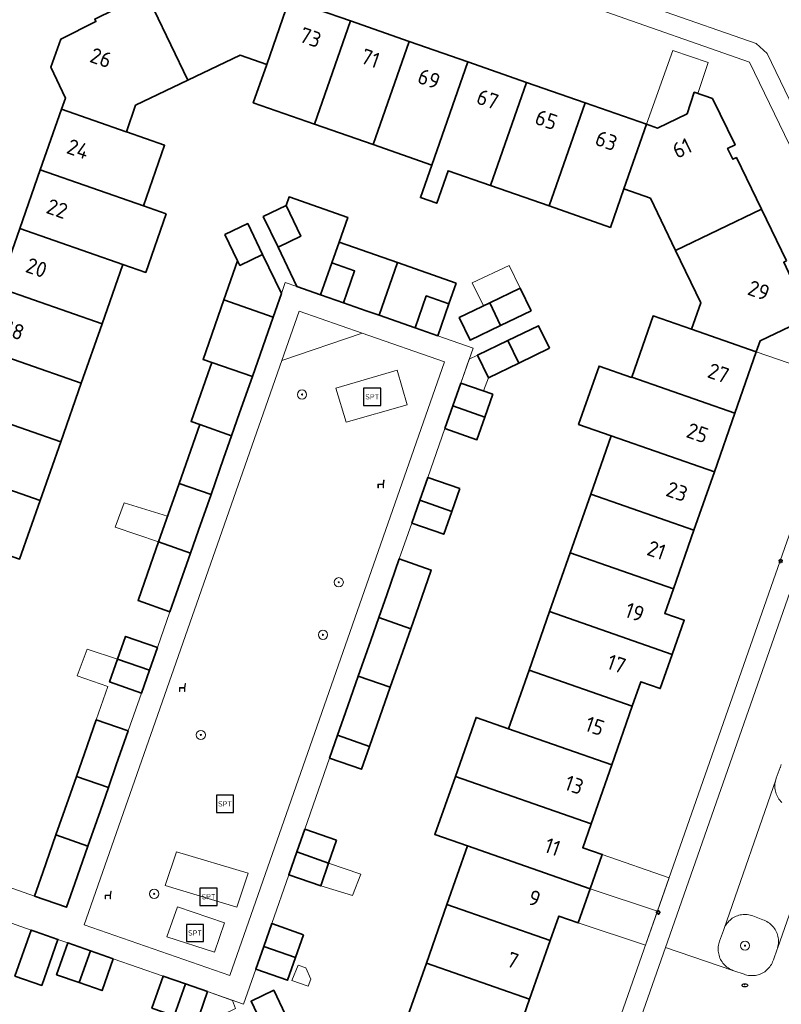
# Model space of a CAD drawing. Header units: metres. Extents: x 152610 to 160096, y 456114 to 462495.
# Tile 816 of 938: x 158153 to 158220, y 461413 to 461499. Entities that reach past the tile are written whole.
import ezdxf
from ezdxf.enums import TextEntityAlignment as Align

# ---------------------------------------------------------------- set-up
doc = ezdxf.new("R2010")
doc.units = ezdxf.units.M
doc.header["$LTSCALE"] = 0.5
doc.layers.get('0').update_dxf_attribs({"linetype": 'CONTINUOUS'})
for name, color, linetype, lineweight in [('B-PV-GR-BEPLANTING_CULTUUR_BODEMBEDEKKER-GV', 251, 'CONTINUOUS', 18), ('B-PV-GR-BEPLANTING_CULTUUR_VASTE PLANTENVAK-GV', 251, 'CONTINUOUS', 18), ('B-PV-GR-BOOM-S', 251, 'CONTINUOUS', 25), ('B-PV-IE-MEUBILAIR-S', 251, 'CONTINUOUS', 25), ('B-PV-IE-MEUBILAIR_WEGMEUBILAIR-S', 251, 'CONTINUOUS', 25), ('B-PV-OG-BEBOUWING-GV', 6, 'CONTINUOUS', 35), ('B-PV-OG-BEBOUWING-T18', 1, 'CONTINUOUS', 18), ('B-PV-OG-BEBOUWING_OVERBOUWING-GV', 251, 'CONTINUOUS', 18), ('B-PV-OG-BEBOUWING_SCHUUR-GV', 251, 'CONTINUOUS', 18), ('B-PV-OG-TERREIN_BEGROEID-GV', 251, 'CONTINUOUS', 18), ('B-PV-VH-GESLOTENVERHARDING_KUNSTSTOF-GV', 251, 'CONTINUOUS', 18), ('B-PV-VH-OPENVERHARDING_BETONSTRAATSTEEN-GV', 251, 'CONTINUOUS', 18)]:
    doc.layers.add(name, color=color, linetype=linetype, lineweight=lineweight)
doc.styles.add('NLCS-ISO', font='NLCS-ISO.ttf')
doc.styles.add('NLCS-ISO-M750-T18', font='NLCS-ISO.ttf', dxfattribs={"height": 1.35})

# ---------------------------------------------------------------- blocks, each defined once
blk = doc.blocks.new('SIE-MEUBILAIR_PAAL_LICHTMAST-SO')
for points in [[(-0.62, 0), (-1, 0)], [(-0.71, 0.71), (-0.44, 0.44)], [(0, 1), (0, 0.62)], [(0.44, 0.44), (0.71, 0.71)], [(1, 0), (0.62, 0)], [(-0.71, -0.71), (-0.44, -0.44)], [(0, -0.62), (0, -1)], [(0.44, -0.44), (0.71, -0.71)]]:
    blk.add_lwpolyline(points)
blk.add_circle((0, 0), 0.5)
blk = doc.blocks.new('SIE-MEUBILAIR_PUT_RIOOLPUT-SO')
blk.add_ellipse((0, 0), major_axis=(1.25, 0), ratio=0.54)
at = {"style": 'NLCS-ISO'}
blk.add_text('ri', height=0.75, dxfattribs=at).set_placement((-0.04, 0.07), align=Align.MIDDLE_CENTER)
blk = doc.blocks.new('SIE-WEG_ZITBANK-SO')
at = {"color": 0, "linetype": 'ByBlock', "lineweight": 18}
blk.add_lwpolyline([(-0.91, -1.63), (-0.91, -0.2), (1.09, -0.2), (1.09, -1.63), (1.29, -1.63), (1.29, -0.21), (1.54, 1.78), (1.33, 1.78), (1.11, 0), (-1.11, 0), (-1.11, -1.63)], close=True, dxfattribs=at)
blk = doc.blocks.new('SIE-WEG_SPEELTOESTEL-SO')
at = {"flags": 128}
blk.add_lwpolyline([(-3.75, -3.75), (3.75, -3.75), (3.75, 3.75), (-3.75, 3.75)], close=True, dxfattribs=at)
at = {"style": 'NLCS-ISO'}
blk.add_text('SPT', height=2.25, dxfattribs=at).set_placement((0, 0), align=Align.MIDDLE_CENTER)
blk = doc.blocks.new('SGR-BOOM_GBKN-SO')
at = {"linetype": 'ByBlock', "lineweight": 18}
h = blk.add_hatch(color=0, dxfattribs=at)
h.dxf.hatch_style = 1
edge = h.paths.add_edge_path()
edge.add_arc((0, 0), 0.25, 0, 360)
at = {"color": 0, "linetype": 'ByBlock', "lineweight": 18}
for radius in [2, 0.25]:
    blk.add_circle((0, 0), radius, dxfattribs=at)
at = {"color": 0, "linetype": 'ByBlock', "lineweight": 18, "style": 'NLCS-ISO'}
blk.add_attdef('SOORT', (2.5, 0), '', height=1.5, dxfattribs=at)

msp = doc.modelspace()

# ---------------------------------------------------------------- linework, layer by layer
at = {"layer": 'B-PV-GR-BEPLANTING_CULTUUR_BODEMBEDEKKER-GV', "flags": 128}
msp.add_lwpolyline([(158183.259, 461471.845), (158177.77, 461473.763), (158176.259, 461469.447)], close=True, dxfattribs=at)
at = {"layer": 'B-PV-GR-BEPLANTING_CULTUUR_VASTE PLANTENVAK-GV', "flags": 128}
msp.add_lwpolyline([(158219.704, 461434.296), (158219.658, 461434.182), (158219.62, 461434.065), (158219.61, 461434.03), (158219.26, 461433.1), (158219.221, 461432.98), (158219.217, 461432.967), (158219.189, 461432.857), (158219.166, 461432.733), (158219.15, 461432.608), (158219.142, 461432.482), (158219.142, 461432.355), (158219.151, 461432.229), (158219.167, 461432.104), (158219.191, 461431.98), (158219.223, 461431.858), (158219.262, 461431.738), (158219.31, 461431.62), (158219.364, 461431.506), (158219.425, 461431.396), (158219.494, 461431.29), (158219.569, 461431.188), (158219.65, 461431.091), (158219.737, 461430.999)], dxfattribs=at)
msp.add_lwpolyline([(158216.622, 461421.248), (158216.498, 461421.25), (158216.373, 461421.244), (158216.249, 461421.229), (158216.126, 461421.207), (158216.005, 461421.178), (158215.886, 461421.14), (158215.77, 461421.095), (158215.657, 461421.043), (158215.547, 461420.983), (158215.442, 461420.916), (158215.341, 461420.843), (158215.245, 461420.764), (158215.154, 461420.679), (158215.069, 461420.587), (158214.99, 461420.491), (158214.917, 461420.39), (158214.85, 461420.284), (158214.791, 461420.174), (158214.739, 461420.061), (158214.726, 461420.03), (158214.694, 461419.945), (158214.67, 461419.87), (158214.34, 461418.93), (158214.299, 461418.811), (158214.266, 461418.69), (158214.241, 461418.567), (158214.224, 461418.443), (158214.214, 461418.317), (158214.213, 461418.192), (158214.22, 461418.067), (158214.234, 461417.942), (158214.257, 461417.818), (158214.287, 461417.696), (158214.325, 461417.577), (158214.371, 461417.46), (158214.424, 461417.346), (158214.484, 461417.236), (158214.551, 461417.129), (158214.624, 461417.028), (158214.704, 461416.931), (158214.79, 461416.839), (158214.882, 461416.753), (158214.979, 461416.673), (158215.08, 461416.6), (158215.187, 461416.533), (158215.297, 461416.473), (158215.411, 461416.42), (158215.499, 461416.385), (158215.528, 461416.374), (158215.57, 461416.36), (158216.48, 461416.05), (158216.598, 461416.01), (158216.718, 461415.978), (158216.84, 461415.953), (158216.963, 461415.936), (158217.087, 461415.928), (158217.211, 461415.927), (158217.335, 461415.934), (158217.459, 461415.949), (158217.581, 461415.973), (158217.701, 461416.003), (158217.819, 461416.042), (158217.935, 461416.088), (158218.047, 461416.142), (158218.155, 461416.202), (158218.26, 461416.27), (158218.36, 461416.343), (158218.455, 461416.424), (158218.544, 461416.51), (158218.628, 461416.602), (158218.706, 461416.699), (158218.777, 461416.801), (158218.842, 461416.907), (158218.9, 461417.017), (158218.95, 461417.13), (158218.993, 461417.247), (158219.01, 461417.3), (158219.34, 461418.23), (158219.363, 461418.296), (158219.379, 461418.35), (158219.409, 461418.473), (158219.433, 461418.597), (158219.448, 461418.722), (158219.455, 461418.848), (158219.454, 461418.975), (158219.446, 461419.101), (158219.429, 461419.226), (158219.404, 461419.35), (158219.372, 461419.472), (158219.332, 461419.592), (158219.284, 461419.709), (158219.229, 461419.823), (158219.168, 461419.933), (158219.099, 461420.039), (158219.023, 461420.14), (158218.942, 461420.237), (158218.854, 461420.328), (158218.761, 461420.413), (158218.663, 461420.492), (158218.559, 461420.565), (158218.452, 461420.631), (158218.34, 461420.691), (158218.225, 461420.743), (158218.107, 461420.788), (158218.1, 461420.79), (158217.23, 461421.12), (158217.112, 461421.161), (158216.992, 461421.194), (158216.87, 461421.22), (158216.747, 461421.238)], close=True, dxfattribs=at)
at = {"layer": 'B-PV-OG-BEBOUWING-GV', "flags": 128}
for points in [[(158175.205, 461505.276), (158173.494, 461505.874), (158170.072, 461504.283), (158170.279, 461503.828), (158169.1, 461503.28), (158169, 461503.5), (158164.5, 461501.335), (158165.143, 461500), (158168.105, 461493.845), (158172.65, 461496.03), (158174.956, 461495.221), (158176.625, 461500), (158176.924, 461500.857), (158175.97, 461501.19), (158174.71, 461503.86)], [(158165.143, 461500), (158164.5, 461501.335), (158161.724, 461500), (158160, 461499.17), (158160.11, 461498.95), (158157.04, 461497.42), (158156.19, 461494.98), (158157.45, 461492.28), (158157.118, 461491.33), (158162.749, 461489.357), (158162.75, 461489.36), (158163.56, 461491.66), (158168.105, 461493.845)], [(158179.381, 461500), (158176.924, 461500.857), (158176.625, 461500), (158174.956, 461495.221), (158174.96, 461495.22), (158173.79, 461491.89), (158179.114, 461490.03), (158182.248, 461498.999)], [(158187.346, 461497.219), (158182.248, 461498.999), (158179.114, 461490.03), (158184.212, 461488.248)], [(158192.445, 461495.439), (158187.346, 461497.219), (158184.212, 461488.248), (158189.31, 461486.467)], [(158197.543, 461493.659), (158192.445, 461495.439), (158189.31, 461486.467), (158188.32, 461483.635), (158189.736, 461483.14), (158190.726, 461485.972), (158194.408, 461484.685)], [(158202.643, 461491.878), (158197.543, 461493.659), (158194.408, 461484.685), (158199.507, 461482.904)], [(158213.725, 461492.26), (158212.136, 461492.792), (158211.512, 461490.927), (158208.94, 461489.68), (158207.978, 461490.016), (158206.007, 461484.381), (158206.01, 461484.38), (158208.32, 461483.57), (158210.514, 461479.016), (158217.97, 461482.614), (158215.8, 461487.11), (158215.488, 461486.974), (158215.037, 461487.908), (158215.677, 461488.216)], [(158207.978, 461490.016), (158202.643, 461491.878), (158199.507, 461482.904), (158204.84, 461481.04), (158206.01, 461484.38), (158206.007, 461484.381)], [(158162.749, 461489.357), (158157.118, 461491.33), (158155.266, 461486.038), (158164.229, 461482.901), (158166.08, 461488.19), (158162.75, 461489.36)], [(158166.199, 461482.212), (158164.229, 461482.901), (158155.266, 461486.038), (158153.483, 461480.94), (158162.444, 461477.803), (158164.438, 461477.119)], [(158179.644, 461475.174), (158180.614, 461477.95), (158181.244, 461479.753), (158181.996, 461481.903), (158176.898, 461483.685), (158176.634, 461482.93), (158177.912, 461480.272), (158175.938, 461479.323), (158177.588, 461475.892)], [(158177.912, 461480.272), (158176.634, 461482.93), (158174.66, 461481.98), (158175.938, 461479.323)], [(158220.14, 461478.12), (158217.97, 461482.614), (158210.514, 461479.016), (158212.7, 461474.48), (158211.89, 461472.17), (158217.53, 461470.197), (158217.87, 461471.17), (158220.48, 461472.41), (158221.37, 461474.92), (158219.91, 461478.01)], [(158174.593, 461478.676), (158173.3, 461481.365), (158171.326, 461480.417), (158172.424, 461478.135), (158172.62, 461477.727)], [(158162.444, 461477.803), (158153.483, 461480.94), (158151.676, 461475.775), (158160.636, 461472.639)], [(158183.609, 461473.789), (158184.742, 461473.393), (158186.342, 461477.972), (158181.244, 461479.753), (158180.614, 461477.95), (158182.596, 461477.257), (158181.626, 461474.482)], [(158176.231, 461475.272), (158174.593, 461478.676), (158172.62, 461477.727), (158172.424, 461478.135), (158171.231, 461474.728), (158175.516, 461473.227)], [(158182.596, 461477.257), (158180.614, 461477.95), (158179.644, 461475.174), (158181.626, 461474.482)], [(158191.43, 461476.194), (158186.342, 461477.972), (158184.742, 461473.393), (158187.857, 461472.305), (158188.827, 461475.08), (158190.804, 461474.39)], [(158160.636, 461472.639), (158151.676, 461475.775), (158150.91, 461473.585), (158149.21, 461474.184), (158148.17, 461471.208), (158158.83, 461467.481)], [(158197.955, 461473.785), (158197.007, 461475.748), (158194.35, 461474.466), (158195.298, 461472.503)], [(158175.516, 461473.227), (158171.231, 461474.728), (158169.421, 461469.557), (158170.176, 461469.293), (158173.709, 461468.062)], [(158190.804, 461474.39), (158188.827, 461475.08), (158187.857, 461472.305), (158189.84, 461471.612)], [(158195.298, 461472.503), (158194.35, 461474.466), (158191.694, 461473.184), (158192.642, 461471.221)], [(158211.89, 461472.17), (158208.56, 461473.34), (158206.696, 461468.013), (158215.667, 461464.874), (158217.53, 461470.197)], [(158199.542, 461470.516), (158198.594, 461472.481), (158195.929, 461471.195), (158196.877, 461469.23)], [(158158.83, 461467.481), (158148.17, 461471.208), (158147.13, 461468.234), (158148.828, 461467.645), (158148.079, 461465.507), (158157.041, 461462.37)], [(158196.877, 461469.23), (158195.929, 461471.195), (158193.281, 461469.917), (158194.229, 461467.952)], [(158173.709, 461468.062), (158170.176, 461469.293), (158169.828, 461468.298), (158168.374, 461464.145), (158169.129, 461463.881), (158171.904, 461462.911), (158172.598, 461464.893)], [(158206.68, 461467.966), (158203.855, 461468.975), (158202.077, 461463.893), (158204.905, 461462.892), (158213.884, 461459.778), (158215.667, 461464.874), (158206.696, 461468.013)], [(158194.616, 461466.52), (158191.841, 461467.491), (158191.146, 461465.507), (158193.922, 461464.536)], [(158157.041, 461462.37), (158148.079, 461465.507), (158146.294, 461460.413), (158155.258, 461457.276)], [(158193.922, 461464.536), (158191.146, 461465.507), (158190.453, 461463.526), (158193.228, 461462.555)], [(158171.904, 461462.911), (158169.129, 461463.881), (158167.338, 461458.764), (158170.114, 461457.794), (158171.211, 461460.929)], [(158213.884, 461459.778), (158204.905, 461462.892), (158203.13, 461457.818), (158212.1, 461454.679)], [(158155.258, 461457.276), (158146.294, 461460.413), (158144.507, 461455.314), (158153.472, 461452.176)], [(158191.742, 461458.306), (158188.967, 461459.277), (158188.274, 461457.294), (158191.048, 461456.323)], [(158170.114, 461457.794), (158167.338, 461458.764), (158166.249, 461455.653), (158165.555, 461453.671), (158168.33, 461452.699), (158169.024, 461454.681)], [(158212.1, 461454.679), (158203.13, 461457.818), (158201.346, 461452.72), (158210.316, 461449.582)], [(158191.048, 461456.323), (158188.274, 461457.294), (158187.581, 461455.313), (158190.355, 461454.342)], [(158168.33, 461452.699), (158165.555, 461453.671), (158164.861, 461451.689), (158163.767, 461448.565), (158166.545, 461447.599), (158167.637, 461450.717)], [(158185.396, 461449.069), (158184.703, 461447.086), (158187.477, 461446.115), (158188.171, 461448.098), (158189.263, 461451.219), (158186.488, 461452.19)], [(158210.316, 461449.582), (158201.346, 461452.72), (158199.56, 461447.616), (158210.222, 461443.886), (158211.26, 461446.86), (158209.57, 461447.45)], [(158187.477, 461446.115), (158184.703, 461447.086), (158184.01, 461445.105), (158182.919, 461441.988), (158185.694, 461441.017), (158186.784, 461444.134)], [(158210.222, 461443.886), (158199.56, 461447.616), (158197.775, 461442.512), (158206.737, 461439.376), (158207.48, 461441.5), (158209.18, 461440.9)], [(158165.452, 461444.477), (158162.677, 461445.45), (158161.984, 461443.469), (158164.758, 461442.496)], [(158164.758, 461442.496), (158161.984, 461443.469), (158161.29, 461441.487), (158164.064, 461440.514)], [(158185.694, 461441.017), (158182.919, 461441.988), (158181.813, 461438.828), (158181.119, 461436.844), (158183.894, 461435.873)], [(158206.737, 461439.376), (158197.775, 461442.512), (158195.991, 461437.414), (158204.954, 461434.278)], [(158162.913, 461437.228), (158160.139, 461438.199), (158159.105, 461435.246), (158158.411, 461433.264), (158161.185, 461432.293), (158161.879, 461434.275)], [(158195.991, 461437.414), (158193.16, 461438.405), (158191.36, 461433.261), (158203.155, 461429.134), (158204.954, 461434.278)], [(158183.894, 461435.873), (158181.119, 461436.844), (158180.426, 461434.862), (158183.2, 461433.891)], [(158161.185, 461432.293), (158158.411, 461433.264), (158157.717, 461431.282), (158156.627, 461428.168), (158159.402, 461427.196), (158160.492, 461430.311)], [(158203.155, 461429.134), (158191.36, 461433.261), (158189.57, 461428.217), (158192.402, 461427.226), (158192.405, 461427.235), (158203.092, 461423.496), (158204.13, 461426.47), (158202.43, 461427.06)], [(158181.036, 461427.703), (158178.261, 461428.674), (158177.568, 461426.691), (158180.342, 461425.72)], [(158159.402, 461427.196), (158156.627, 461428.168), (158155.487, 461424.912), (158154.767, 461422.855), (158157.542, 461421.881), (158158.263, 461423.941)], [(158180.342, 461425.72), (158177.568, 461426.691), (158176.876, 461424.71), (158179.649, 461423.74)], [(158203.092, 461423.496), (158192.405, 461427.235), (158192.402, 461427.226), (158190.622, 461422.124), (158199.605, 461418.981), (158200.35, 461421.11), (158202.05, 461420.51)], [(158199.605, 461418.981), (158190.622, 461422.124), (158188.843, 461417.026), (158197.82, 461413.884)], [(158178.163, 461419.491), (158175.389, 461420.462), (158174.694, 461418.478), (158177.469, 461417.508)], [(158155.829, 461416.308), (158156.799, 461419.083), (158154.817, 461419.776), (158154.467, 461419.898), (158153.068, 461415.89), (158155.399, 461415.077)], [(158159.631, 461418.094), (158157.649, 461418.786), (158156.679, 461416.011), (158158.661, 461415.319)], [(158161.614, 461417.401), (158159.631, 461418.094), (158158.661, 461415.319), (158160.644, 461414.626)], [(158177.469, 461417.508), (158174.694, 461418.478), (158174.001, 461416.496), (158176.776, 461415.526)], [(158197.82, 461413.884), (158188.843, 461417.026), (158187.064, 461411.926), (158196.036, 461408.786)], [(158167.88, 461415.211), (158165.946, 461415.887), (158164.976, 461413.112), (158166.911, 461412.435)], [(158169.816, 461414.534), (158167.88, 461415.211), (158166.911, 461412.435), (158168.846, 461411.759), (158169.111, 461412.519)], [(158176.827, 461412.027), (158175.568, 461414.654), (158173.592, 461413.707), (158174.857, 461411.068)]]:
    msp.add_lwpolyline(points, close=True, dxfattribs=at)
at = {"layer": 'B-PV-OG-BEBOUWING_OVERBOUWING-GV', "flags": 128}
for points in [[(158213.357, 461495.376), (158210.267, 461496.421), (158207.978, 461490.016), (158208.94, 461489.68), (158211.512, 461490.927), (158212.136, 461492.792), (158212.441, 461492.69)], [(158197.007, 461475.748), (158196.035, 461477.731), (158192.829, 461476.224), (158193.814, 461474.208), (158194.35, 461474.466)], [(158226.065, 461471.021), (158220.65, 461472.889), (158220.48, 461472.41), (158217.87, 461471.17), (158217.53, 461470.197), (158224.859, 461467.696)], [(158194.229, 461467.952), (158193.281, 461469.917), (158192.568, 461469.569), (158191.841, 461467.491), (158193.805, 461466.804)], [(158166.334, 461455.896), (158162.571, 461457.067), (158161.783, 461454.939), (158165.555, 461453.671), (158166.249, 461455.653)], [(158161.984, 461443.469), (158159.339, 461444.325), (158158.478, 461442.029), (158161.155, 461441.101), (158160.139, 461438.199), (158162.913, 461437.228), (158164.064, 461440.514), (158161.29, 461441.487)], [(158203.092, 461423.496), (158208.933, 461421.526), (158209.953, 461424.439), (158204.13, 461426.47)], [(158183.131, 461424.762), (158180.342, 461425.72), (158179.649, 461423.74), (158182.418, 461422.897)], [(158208.933, 461421.526), (158203.092, 461423.496), (158202.05, 461420.51), (158207.906, 461418.591)], [(158171.978, 461413.779), (158169.816, 461414.534), (158169.111, 461412.519), (158169.082, 461412.437), (158170.266, 461412.116), (158172.236, 461413.074)]]:
    msp.add_lwpolyline(points, close=True, dxfattribs=at)
at = {"layer": 'B-PV-OG-BEBOUWING_SCHUUR-GV', "flags": 128}
msp.add_lwpolyline([(158178.364, 461416.599), (158177.694, 461416.833), (158177.154, 461415.506), (158178.553, 461415.001), (158178.799, 461415.611)], close=True, dxfattribs=at)
at = {"layer": 'B-PV-OG-TERREIN_BEGROEID-GV', "flags": 128}
for points in [[(158183.259, 461471.845), (158176.259, 461469.447), (158159.073, 461420.355), (158171.737, 461415.929), (158190.423, 461469.342)], [(158186.309, 461468.609), (158187.163, 461465.601), (158181.86, 461464.086), (158180.979, 461467.035)], [(158167.099, 461426.691), (158173.351, 461424.837), (158172.356, 461421.879), (158166.137, 461423.766)], [(158173.351, 461424.837), (158167.099, 461426.691), (158166.137, 461423.766), (158172.356, 461421.879)], [(158167.186, 461421.924), (158171.288, 461420.531), (158170.426, 461417.976), (158166.257, 461419.301)], [(158171.288, 461420.531), (158167.186, 461421.924), (158166.257, 461419.301), (158170.426, 461417.976)]]:
    msp.add_lwpolyline(points, close=True, dxfattribs=at)
at = {"layer": 'B-PV-VH-GESLOTENVERHARDING_KUNSTSTOF-GV', "flags": 128}
msp.add_lwpolyline([(158187.163, 461465.601), (158186.309, 461468.609), (158180.979, 461467.035), (158181.86, 461464.086)], close=True, dxfattribs=at)
at = {"layer": 'B-PV-VH-OPENVERHARDING_BETONSTRAATSTEEN-GV', "flags": 128}
for points in [[(158221.24, 461500.22), (158197.49, 461508.5), (158172.93, 461517.11), (158168.56, 461515.04), (158158.797, 461510.391), (158146.763, 461504.741), (158146.008, 461502.562), (158150.107, 461501.128), (158151.126, 461502.125), (158172.526, 461512.315), (158173.894, 461512.389), (158204.472, 461501.699), (158209.029, 461500), (158209.032, 461499.999), (158217.511, 461497.035), (158218.482, 461496.167), (158228.812, 461474.677)], [(158151.417, 461420.964), (158154.467, 461419.898), (158154.817, 461419.776), (158156.799, 461419.083), (158157.649, 461418.786), (158159.631, 461418.094), (158161.614, 461417.401), (158165.946, 461415.887), (158167.88, 461415.211), (158169.816, 461414.534), (158172.933, 461413.445), (158174.001, 461416.496), (158174.694, 461418.478), (158175.389, 461420.462), (158176.876, 461424.71), (158177.568, 461426.691), (158178.261, 461428.674), (158180.426, 461434.862), (158181.119, 461436.844), (158181.813, 461438.828), (158182.919, 461441.988), (158184.01, 461445.105), (158184.703, 461447.086), (158185.396, 461449.069), (158186.488, 461452.19), (158187.581, 461455.313), (158188.274, 461457.294), (158188.967, 461459.277), (158190.453, 461463.526), (158191.146, 461465.507), (158191.841, 461467.491), (158192.907, 461470.54), (158189.84, 461471.612), (158187.857, 461472.305), (158184.742, 461473.393), (158183.609, 461473.789), (158181.626, 461474.482), (158179.644, 461475.174), (158177.588, 461475.892), (158176.574, 461476.247), (158176.231, 461475.272), (158175.516, 461473.227), (158173.709, 461468.062), (158172.598, 461464.893), (158171.904, 461462.911), (158171.211, 461460.929), (158170.114, 461457.794), (158169.024, 461454.681), (158168.33, 461452.699), (158167.637, 461450.717), (158166.545, 461447.599), (158165.452, 461444.477), (158164.758, 461442.496), (158164.064, 461440.514), (158162.913, 461437.228), (158161.879, 461434.275), (158161.185, 461432.293), (158160.492, 461430.311), (158159.402, 461427.196), (158158.263, 461423.941), (158157.542, 461421.881), (158154.767, 461422.855), (158144.47, 461426.46)], [(158228.885, 461473.378), (158209.634, 461418.382), (158215.499, 461416.385), (158215.411, 461416.42), (158215.297, 461416.473), (158215.187, 461416.533), (158215.08, 461416.6), (158214.979, 461416.673), (158214.882, 461416.753), (158214.79, 461416.839), (158214.704, 461416.931), (158214.624, 461417.028), (158214.551, 461417.129), (158214.484, 461417.236), (158214.424, 461417.346), (158214.371, 461417.46), (158214.325, 461417.577), (158214.287, 461417.696), (158214.257, 461417.818), (158214.234, 461417.942), (158214.22, 461418.067), (158214.213, 461418.192), (158214.214, 461418.317), (158214.224, 461418.443), (158214.241, 461418.567), (158214.266, 461418.69), (158214.299, 461418.811), (158214.34, 461418.93), (158214.67, 461419.87), (158214.694, 461419.945), (158214.726, 461420.03), (158219.217, 461432.967), (158219.221, 461432.98), (158219.26, 461433.1), (158219.61, 461434.03), (158219.62, 461434.065), (158219.658, 461434.182), (158219.704, 461434.296)], [(158219.737, 461430.999), (158219.65, 461431.091), (158219.569, 461431.188), (158219.494, 461431.29), (158219.425, 461431.396), (158219.364, 461431.506), (158219.31, 461431.62), (158219.262, 461431.738), (158219.223, 461431.858), (158219.191, 461431.98), (158219.167, 461432.104), (158219.151, 461432.229), (158219.142, 461432.355), (158219.142, 461432.482), (158219.15, 461432.608), (158219.166, 461432.733), (158219.189, 461432.857), (158219.217, 461432.967), (158214.726, 461420.03), (158214.739, 461420.061), (158214.791, 461420.174), (158214.85, 461420.284), (158214.917, 461420.39), (158214.99, 461420.491), (158215.069, 461420.587), (158215.154, 461420.679), (158215.245, 461420.764), (158215.341, 461420.843), (158215.442, 461420.916), (158215.547, 461420.983), (158215.657, 461421.043), (158215.77, 461421.095), (158215.886, 461421.14), (158216.005, 461421.178), (158216.126, 461421.207), (158216.249, 461421.229), (158216.373, 461421.244), (158216.498, 461421.25), (158216.622, 461421.248), (158216.747, 461421.238), (158216.87, 461421.22), (158216.992, 461421.194), (158217.112, 461421.161), (158217.23, 461421.12), (158218.1, 461420.79), (158218.107, 461420.788), (158218.225, 461420.743), (158218.34, 461420.691), (158218.452, 461420.631), (158218.559, 461420.565), (158218.663, 461420.492), (158218.761, 461420.413), (158218.854, 461420.328), (158218.942, 461420.237), (158219.023, 461420.14), (158219.099, 461420.039), (158219.168, 461419.933), (158219.229, 461419.823), (158219.284, 461419.709), (158219.332, 461419.592), (158219.372, 461419.472), (158219.404, 461419.35), (158219.429, 461419.226), (158219.446, 461419.101), (158219.454, 461418.975), (158219.455, 461418.848), (158219.448, 461418.722), (158219.433, 461418.597), (158219.409, 461418.473), (158219.379, 461418.35), (158219.363, 461418.296), (158223.958, 461431.407)], [(158223.958, 461431.407), (158219.363, 461418.296), (158219.34, 461418.23), (158219.01, 461417.3), (158218.993, 461417.247), (158218.95, 461417.13), (158218.9, 461417.017), (158218.842, 461416.907), (158218.777, 461416.801), (158218.706, 461416.699), (158218.628, 461416.602), (158218.544, 461416.51), (158218.455, 461416.424), (158218.36, 461416.343), (158218.26, 461416.27), (158218.155, 461416.202), (158218.047, 461416.142), (158217.935, 461416.088), (158217.819, 461416.042), (158217.701, 461416.003), (158217.581, 461415.973), (158217.459, 461415.949), (158217.335, 461415.934), (158217.211, 461415.927), (158217.087, 461415.928), (158216.963, 461415.936), (158216.84, 461415.953), (158216.718, 461415.978), (158216.598, 461416.01), (158216.48, 461416.05), (158215.57, 461416.36), (158215.528, 461416.374), (158215.499, 461416.385), (158209.634, 461418.382), (158203.499, 461400.856)]]:
    msp.add_lwpolyline(points, dxfattribs=at)
for points in [[(158204.472, 461501.699), (158173.894, 461512.389), (158172.526, 461512.315), (158151.126, 461502.125), (158150.107, 461501.128), (158151.9, 461500.5), (158163.063, 461505.816), (158173.3, 461510.69), (158203.879, 461500), (158216.95, 461495.43), (158222.142, 461484.628), (158227.28, 461473.94), (158228.885, 461473.378), (158228.812, 461474.677), (158218.482, 461496.167), (158217.511, 461497.035), (158209.032, 461499.999), (158209.029, 461500)], [(158183.259, 461471.845), (158190.423, 461469.342), (158171.737, 461415.929), (158159.073, 461420.355), (158176.259, 461469.447), (158177.77, 461473.763)], [(158228.885, 461473.378), (158227.28, 461473.94), (158201.85, 461401.29), (158203.499, 461400.856), (158209.634, 461418.382)]]:
    msp.add_lwpolyline(points, close=True, dxfattribs=at)

# ---------------------------------------------------------------- block references
at = {"layer": 'B-PV-GR-BOOM-S', "xscale": 0.2, "yscale": 0.2, "zscale": 0.2}
for p in [(158178.03, 461466.493), (158181.22, 461450.159), (158179.845, 461445.589), (158169.231, 461436.869), (158165.166, 461423.049), (158216.55, 461418.54)]:
    msp.add_blockref('SGR-BOOM_GBKN-SO', p, dxfattribs=at)
at = {"layer": 'B-PV-IE-MEUBILAIR-S', "xscale": 0.2, "yscale": 0.2, "zscale": 0.2}
for name, p in [('SIE-MEUBILAIR_PAAL_LICHTMAST-SO', (158219.646, 461452.011)), ('SIE-MEUBILAIR_PAAL_LICHTMAST-SO', (158208.997, 461421.417)), ('SIE-MEUBILAIR_PUT_RIOOLPUT-SO', (158216.535, 461415.086))]:
    msp.add_blockref(name, p, dxfattribs=at)
at = {"layer": 'B-PV-IE-MEUBILAIR_WEGMEUBILAIR-S', "xscale": 0.2, "yscale": 0.2, "zscale": 0.2}
for name, p in [('SIE-WEG_SPEELTOESTEL-SO', (158184.133, 461466.296)), ('SIE-WEG_ZITBANK-SO', (158184.852, 461458.698)), ('SIE-WEG_ZITBANK-SO', (158167.587, 461440.99)), ('SIE-WEG_SPEELTOESTEL-SO', (158171.331, 461430.875)), ('SIE-WEG_ZITBANK-SO', (158161.127, 461422.935)), ('SIE-WEG_SPEELTOESTEL-SO', (158169.899, 461422.792)), ('SIE-WEG_SPEELTOESTEL-SO', (158168.722, 461419.642))]:
    msp.add_blockref(name, p, dxfattribs=at)

# ---------------------------------------------------------------- texts
at = {"layer": 'B-PV-OG-BEBOUWING-T18', "style": 'NLCS-ISO-M750-T18'}
for s, rotation, p in [('73', 340.7, (158178.761, 461497.568)), ('26', 340.8, (158160.543, 461495.801)), ('71', 340.7, (158183.973, 461495.749)), ('69', 340.7, (158189.072, 461493.969)), ('67', 340.7, (158194.17, 461492.189)), ('65', 340.7, (158199.269, 461490.408)), ('63', 340.7, (158204.487, 461488.587)), ('24', 340.7, (158158.552, 461487.858)), ('61', 25.8, (158211.07, 461487.934)), ('22', 340.7, (158156.734, 461482.664)), ('20', 340.7, (158154.939, 461477.532)), ('29', 340.5, (158217.744, 461475.555)), ('18', 340.7, (158153.03, 461472.072)), ('27', 340.7, (158214.239, 461468.361)), ('25', 340.7, (158212.416, 461463.152)), ('23', 340.7, (158210.632, 461458.054)), ('21', 340.7, (158208.848, 461452.956)), ('19', 340.7, (158206.961, 461447.56)), ('17', 340.7, (158205.373, 461443.053)), ('15', 340.7, (158203.486, 461437.652)), ('13', 340.7, (158201.695, 461432.531)), ('11', 340.7, (158199.81, 461427.139)), ('9', 340.7, (158198.242, 461422.661)), ('7', 340.7, (158196.353, 461417.259))]:
    msp.add_text(s, height=1.35, rotation=rotation, dxfattribs=at).set_placement(p, align=Align.MIDDLE)

doc.saveas('drawing.dxf')
